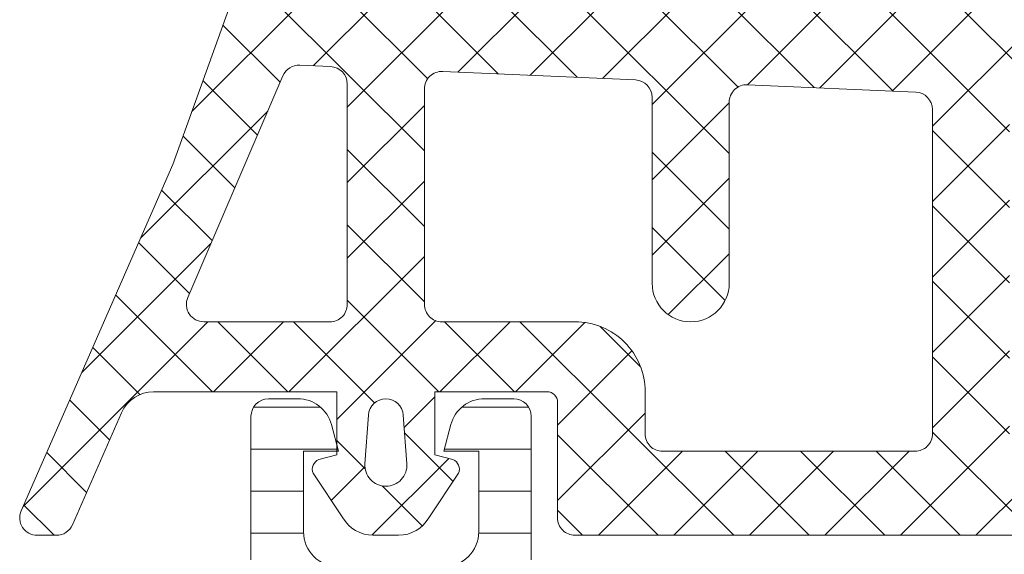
# Model space of a CAD drawing. Header units: millimetres. Extents: x 213386 to 506888, y 183055 to 450952.
# Tile 662 of 1056: x 373059 to 373088, y 339268 to 339283. Entities that reach past the tile are written whole.
import ezdxf

# ---------------------------------------------------------------- set-up
doc = ezdxf.new("R2010")
doc.units = ezdxf.units.MM
doc.layers.add('FASÁDA DETAILNÍ', color=255, linetype='Continuous', lineweight=0)
doc.layers.add('NOVA', color=255, linetype='Continuous', lineweight=0)
pattern_1 = [(135, (0, 0), (-1.077630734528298, -1.077630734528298), []), (225, (0, 0), (1.077630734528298, -1.077630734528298), [])]

# ---------------------------------------------------------------- blocks, each defined once
blk = doc.blocks.new('A$C69D17D4D')
at = {"layer": 'FASÁDA DETAILNÍ'}
h = blk.add_hatch(dxfattribs=at)
h.set_pattern_fill('ANSI37', color=256, scale=0.48, angle=90, style=0)
h.set_pattern_definition(pattern_1)
edge = h.paths.add_edge_path(flags=16)
edge.add_line((-24890.21938039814, 21523.83563733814), (-24890.11963639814, 21522.44278333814))
edge.add_arc((-24890.71810331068, 21522.39992584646), 0.5999995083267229, -90.0000083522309, 4.096080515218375, ccw=False)
edge.add_arc((-24890.71810348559, 21522.39992584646), 0.5999995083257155, 175.9039194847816, 270.0000083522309, ccw=False)
edge.add_line((-24891.31657039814, 21522.44278333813), (-24891.21682639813, 21523.83563733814))
edge.add_arc((-24890.71810339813, 21523.79992286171), 0.5000001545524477, 4.096064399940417, 175.9039356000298, ccw=False)
edge = h.paths.add_edge_path(flags=16)
edge.add_arc((-24892.3181000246, 21526.99993096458), 0.4999996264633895, -90.00004280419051, 4.280419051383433e-05, ccw=False)
edge.add_line((-24892.31810039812, 21526.49993133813), (-24895.91178539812, 21526.49993133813))
edge.add_arc((-24895.91178541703, 21526.99993167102), 0.5000003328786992, 156.7819733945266, 270.00000216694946, ccw=False)
edge.add_line((-24896.37129139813, 21527.19704733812), (-24893.65541339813, 21533.52814933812))
edge.add_arc((-24893.19590804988, 21533.33103341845), 0.4999998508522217, 87.49988936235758, 156.7819182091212, ccw=False)
edge.add_line((-24893.17409739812, 21533.83055733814), (-24892.29629039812, 21533.79223133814))
edge.add_arc((-24892.31809988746, 21533.29270772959), 0.4999994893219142, -4.485734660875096e-05, 87.50002088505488, ccw=False)
edge.add_line((-24891.81810039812, 21533.29270733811), (-24891.81810039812, 21526.99993133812))
edge = h.paths.add_edge_path(flags=16)
edge.add_line((-24866.76418139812, 21532.40809333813), (-24862.61551139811, 21523.51124033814))
edge.add_arc((-24863.0686651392, 21523.29993120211), 0.4999998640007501, -90.00002967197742, 25.000007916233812, ccw=False)
edge.add_line((-24863.06866539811, 21522.79993133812), (-24872.41810039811, 21522.79993133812))
edge.add_arc((-24872.41810077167, 21523.2999309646), 0.4999996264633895, 179.9999571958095, 270.00004280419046, ccw=False)
edge.add_line((-24872.91810039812, 21523.29993133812), (-24872.91810039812, 21532.42385433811))
edge.add_arc((-24872.4181003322, 21532.42385417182), 0.5000000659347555, 87.49997275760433, 179.9999809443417, ccw=False)
edge.add_line((-24872.39629039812, 21532.92337833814), (-24867.19552639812, 21532.69630833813))
edge.add_arc((-24867.21733612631, 21532.19678293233), 0.5000012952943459, 25.00009198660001, 87.50000252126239, ccw=False)
edge = h.paths.add_edge_path(flags=16)
edge.add_arc((-24875.61810002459, 21523.2999309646), 0.4999996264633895, -90.00004280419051, 4.280419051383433e-05, ccw=False)
edge.add_line((-24875.61810039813, 21522.79993133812), (-24882.81810039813, 21522.79993133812))
edge.add_arc((-24882.81810077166, 21523.2999309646), 0.4999996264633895, 179.9999571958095, 270.00004280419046, ccw=False)
edge.add_line((-24883.31810039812, 21523.29993133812), (-24883.31810039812, 21524.49993133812))
edge.add_arc((-24885.31809890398, 21524.49993283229), 1.99999850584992, 359.9999571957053, 450.0000428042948)
edge.add_line((-24885.31810039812, 21526.49993133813), (-24889.11810039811, 21526.49993133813))
edge.add_arc((-24889.11810077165, 21526.99993096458), 0.4999996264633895, 179.9999571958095, 270.00004280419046, ccw=False)
edge.add_line((-24889.61810039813, 21526.99993133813), (-24889.61810039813, 21533.15299233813))
edge.add_arc((-24889.11810033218, 21533.15299217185), 0.5000000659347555, 87.49997275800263, 179.9999809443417, ccw=False)
edge.add_line((-24889.09629039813, 21533.65251633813), (-24883.59629039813, 21533.41238133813))
edge.add_arc((-24883.61809988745, 21532.91285772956), 0.4999994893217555, -4.4856929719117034e-05, 87.50002088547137, ccw=False)
edge.add_line((-24883.11810039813, 21532.91285733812), (-24883.11810039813, 21527.59993133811))
edge.add_arc((-24882.01810039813, 21527.59993133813), 1.099999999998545, 180, 360)
edge.add_line((-24880.91810039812, 21527.59993133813), (-24880.91810039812, 21532.77314233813))
edge.add_arc((-24880.4181003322, 21532.77314217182), 0.5000000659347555, 87.49997275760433, 179.9999809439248, ccw=False)
edge.add_line((-24880.39629039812, 21533.27266633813), (-24875.59629039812, 21533.06309333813))
edge.add_arc((-24875.61809988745, 21532.56356972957), 0.4999994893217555, -4.4856929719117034e-05, 87.50002088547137, ccw=False)
edge.add_line((-24875.11810039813, 21532.56356933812), (-24875.11810039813, 21523.29993133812))
edge = h.paths.add_edge_path()
edge.add_line((-24860.40504739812, 21524.68638833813), (-24864.50289639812, 21533.47425433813))
edge.add_ellipse((-24867.22182176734, 21532.20639684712), major_axis=(-3.000002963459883, 0), ratio=1, start_angle=205.0000306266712, end_angle=267.4999411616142)
edge.add_line((-24867.09096039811, 21535.20354433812), (-24867.73991039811, 21535.23187833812))
edge.add_ellipse((-24867.71810090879, 21535.73140194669), major_axis=(-0.4999994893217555, 0), ratio=1, start_angle=-4.4856929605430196e-05, end_angle=87.50002088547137, ccw=False)
edge.add_line((-24868.21810039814, 21535.73140233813), (-24868.21810039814, 21536.69993133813))
edge.add_ellipse((-24868.31810032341, 21536.69993141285), major_axis=(-0.09999992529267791, 0), ratio=1, start_angle=179.9999571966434, end_angle=270.0000428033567)
edge.add_line((-24868.31810039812, 21536.79993133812), (-24868.91810039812, 21536.79993133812))
edge.add_ellipse((-24868.91810047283, 21536.69993141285), major_axis=(-0.09999992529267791, 0), ratio=1, start_angle=-90.00004280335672, end_angle=4.280335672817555e-05)
edge.add_line((-24869.01810039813, 21536.69993133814), (-24869.01810039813, 21535.79689333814))
edge.add_ellipse((-24869.51810046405, 21535.79689350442), major_axis=(-0.5000000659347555, 0), ratio=1, start_angle=87.49997275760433, end_angle=179.9999809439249, ccw=False)
edge.add_line((-24869.53991039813, 21535.29736933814), (-24878.44020439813, 21535.69120733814))
edge.add_ellipse((-24878.41810029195, 21536.19071861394), major_axis=(-0.5000001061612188, 0), ratio=1, start_angle=-8.298694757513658e-05, end_angle=87.466230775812, ccw=False)
edge.add_line((-24878.91810039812, 21536.19071933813), (-24878.91810039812, 21536.79993133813))
edge.add_ellipse((-24879.01810032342, 21536.79993141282), major_axis=(-0.09999992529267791, 0), ratio=1, start_angle=179.9999571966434, end_angle=270.0000428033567)
edge.add_line((-24879.01810039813, 21536.89993133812), (-24879.61810039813, 21536.89993133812))
edge.add_ellipse((-24879.61810047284, 21536.79993141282), major_axis=(-0.09999992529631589, 0), ratio=1, start_angle=-90.00004280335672, end_angle=4.280335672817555e-05)
edge.add_line((-24879.71810039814, 21536.79993133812), (-24879.71810039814, 21536.27036933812))
edge.add_ellipse((-24880.21810089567, 21536.2703690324), major_axis=(-0.5000004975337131, 0), ratio=1, start_angle=87.46630200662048, end_angle=180.0000350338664, ccw=False)
edge.add_line((-24880.24020439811, 21535.77085733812), (-24891.78042939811, 21536.28151333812))
edge.add_ellipse((-24891.75861986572, 21536.78103793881), major_axis=(-0.5000004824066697, 0), ratio=1, start_angle=-3.2170573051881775, end_angle=87.50002091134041, ccw=False)
edge.add_line((-24892.25783239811, 21536.80909733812), (-24891.96926939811, 21541.94284033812))
edge.add_ellipse((-24891.55885139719, 21541.82728491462), major_axis=(-0.4263754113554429, 0), ratio=1, start_angle=200.7589723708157, end_angle=344.2751455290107, ccw=False)
edge.add_line((-24891.16015639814, 21541.97840833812), (-24891.16139639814, 21541.74580533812))
edge.add_line((-24891.16139639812, 21541.74580533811), (-24891.45953439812, 21539.86322633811))
edge.add_line((-24891.45953439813, 21539.86322633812), (-24891.05910839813, 21537.01394133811))
edge.add_ellipse((-24890.76202780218, 21537.05569193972), major_axis=(-0.2999999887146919, 0), ratio=1, start_angle=7.99974404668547, end_angle=124.5977463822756)
edge.add_ellipse((-24892.29514118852, 21539.2782630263), major_axis=(-3.000047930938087, 0), ratio=1, start_angle=124.5976412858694, end_angle=198.008424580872)
edge.add_line((-24889.44206239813, 21540.20574833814), (-24890.07563839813, 21542.46063933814))
edge.add_ellipse((-24890.85085090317, 21542.29970979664), major_axis=(-0.7917403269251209, 0), ratio=1, start_angle=191.727689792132, end_angle=263.2016537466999)
edge.add_line((-24890.75712839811, 21543.08588333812), (-24891.81533839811, 21543.08710433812))
edge.add_ellipse((-24891.68621415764, 21541.90801811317), major_axis=(-1.186135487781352, 0), ratio=1, start_angle=276.2496781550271, end_angle=341.3444235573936)
edge.add_line((-24892.81002839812, 21542.28743733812), (-24893.90436139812, 21539.04609733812))
edge.add_line((-24893.90436139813, 21539.04609733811), (-24896.79413939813, 21530.99630233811))
edge.add_line((-24896.79413939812, 21530.99630233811), (-24901.12694839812, 21521.09842533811))
edge.add_ellipse((-24900.66793940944, 21520.90015527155), major_axis=(-0.5000002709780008, 0), ratio=1, start_angle=-23.36204948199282, end_angle=89.93342362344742)
edge.add_line((-24900.66852039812, 21520.40015533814), (-24900.12181939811, 21520.39952033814))
edge.add_ellipse((-24900.1212391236, 21520.89952044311), major_axis=(-0.5000004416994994, 0), ratio=1, start_angle=89.93350548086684, end_angle=156.0791754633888)
edge.add_line((-24899.66418539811, 21520.69678333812), (-24898.26242939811, 21523.90078633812))
edge.add_ellipse((-24897.34628831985, 21523.49993200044), major_axis=(-0.9999993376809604, 0), ratio=1, start_angle=269.99994718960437, end_angle=336.3683852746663, ccw=False)
edge.add_line((-24897.34628739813, 21524.49993133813), (-24892.11834539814, 21524.49993133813))
edge.add_line((-24892.11834539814, 21524.49993133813), (-24892.11833639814, 21522.70045233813))
edge.add_line((-24892.11833639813, 21522.70045233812), (-24892.63313739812, 21522.56251033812))
edge.add_ellipse((-24892.51837214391, 21522.28535631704), major_axis=(-0.2999756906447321, 0), ratio=1, start_angle=-67.50629973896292, end_angle=22.50356669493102)
edge.add_line((-24892.79550639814, 21522.17054333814), (-24891.94633939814, 21520.90041633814))
edge.add_ellipse((-24891.0804752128, 21521.40013710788), major_axis=(-0.9997207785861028, 0), ratio=1, start_angle=29.99076069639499, end_angle=90.00761184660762)
edge.add_line((-24891.08034239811, 21520.40041633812), (-24890.35598139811, 21520.40044733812))
edge.add_ellipse((-24890.35618945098, 21521.40018517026), major_axis=(-0.9997378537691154, 0), ratio=1, start_angle=90.01192367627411, end_angle=150.0086750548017)
edge.add_line((-24889.49031539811, 21520.90044733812), (-24888.64114839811, 21522.17054333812))
edge.add_ellipse((-24888.91829589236, 21522.28535522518), major_axis=(-0.2999875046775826, 0), ratio=1, start_angle=157.4975938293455, end_angle=247.5013961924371)
edge.add_line((-24888.80350239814, 21522.56251033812), (-24889.31831839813, 21522.70048233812))
edge.add_line((-24889.31831839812, 21522.70048233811), (-24889.31832639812, 21524.49993133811))
edge.add_line((-24889.31832639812, 21524.49993133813), (-24886.11809939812, 21524.49993133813))
edge.add_ellipse((-24886.118099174, 21524.19993156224), major_axis=(-0.2999997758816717, 0), ratio=1, start_angle=179.9999571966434, end_angle=270.00004280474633, ccw=False)
edge.add_line((-24885.81809939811, 21524.19993133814), (-24885.81809939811, 21520.89993533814))
edge.add_ellipse((-24885.31809977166, 21520.89993496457), major_axis=(-0.4999996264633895, 0), ratio=1, start_angle=-4.280419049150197e-05, end_angle=90.00004280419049)
edge.add_line((-24885.31809939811, 21520.39993533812), (-24858.42047739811, 21520.39993533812))
edge.add_line((-24858.42047739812, 21520.39993533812), (-24857.52535939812, 21521.95032733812))
edge.add_ellipse((-24857.95837195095, 21522.20032742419), major_axis=(-0.4999999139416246, 0), ratio=1, start_angle=149.9999829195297, end_angle=269.9999366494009)
edge.add_line((-24857.95837139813, 21522.70032733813), (-24857.95837139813, 21524.39769833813))
edge.add_line((-24857.95837139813, 21524.39769833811), (-24859.95189339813, 21524.39769833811))
edge.add_ellipse((-24859.95189374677, 21524.89769859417), major_axis=(-0.500000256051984, 0), ratio=1, start_angle=25.000128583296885, end_angle=90.00003995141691, ccw=False)
h = blk.add_hatch(dxfattribs=at)
h.set_pattern_fill('ANSI37', color=256, scale=0.48, angle=90, style=0)
h.set_pattern_definition(pattern_1)
edge = h.paths.add_edge_path(flags=16)
edge.add_line((-24890.21938039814, 21523.83563715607), (-24890.11963639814, 21522.44278315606))
edge.add_arc((-24890.71810331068, 21522.39992566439), 0.5999995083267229, -90.0000083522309, 4.096080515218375, ccw=False)
edge.add_arc((-24890.71810348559, 21522.39992566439), 0.5999995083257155, 175.9039194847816, 270.0000083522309, ccw=False)
edge.add_line((-24891.31657039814, 21522.44278315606), (-24891.21682639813, 21523.83563715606))
edge.add_arc((-24890.71810339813, 21523.79992267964), 0.5000001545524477, 4.096064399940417, 175.9039356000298, ccw=False)
edge = h.paths.add_edge_path(flags=16)
edge.add_arc((-24892.3181000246, 21526.99993078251), 0.4999996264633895, -90.00004280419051, 4.280419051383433e-05, ccw=False)
edge.add_line((-24892.31810039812, 21526.49993115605), (-24895.91178539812, 21526.49993115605))
edge.add_arc((-24895.91178541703, 21526.99993148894), 0.5000003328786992, 156.7819733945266, 270.00000216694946, ccw=False)
edge.add_line((-24896.37129139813, 21527.19704715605), (-24893.65541339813, 21533.52814915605))
edge.add_arc((-24893.19590804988, 21533.33103323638), 0.4999998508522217, 87.49988936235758, 156.7819182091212, ccw=False)
edge.add_line((-24893.17409739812, 21533.83055715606), (-24892.29629039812, 21533.79223115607))
edge.add_arc((-24892.31809988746, 21533.29270754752), 0.4999994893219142, -4.485734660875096e-05, 87.50002088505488, ccw=False)
edge.add_line((-24891.81810039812, 21533.29270715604), (-24891.81810039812, 21526.99993115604))
edge = h.paths.add_edge_path(flags=16)
edge.add_line((-24866.76418139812, 21532.40809315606), (-24862.61551139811, 21523.51124015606))
edge.add_arc((-24863.0686651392, 21523.29993102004), 0.4999998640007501, -90.00002967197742, 25.000007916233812, ccw=False)
edge.add_line((-24863.06866539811, 21522.79993115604), (-24872.41810039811, 21522.79993115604))
edge.add_arc((-24872.41810077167, 21523.29993078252), 0.4999996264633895, 179.9999571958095, 270.00004280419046, ccw=False)
edge.add_line((-24872.91810039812, 21523.29993115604), (-24872.91810039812, 21532.42385415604))
edge.add_arc((-24872.4181003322, 21532.42385398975), 0.5000000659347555, 87.49997275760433, 179.9999809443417, ccw=False)
edge.add_line((-24872.39629039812, 21532.92337815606), (-24867.19552639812, 21532.69630815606))
edge.add_arc((-24867.21733612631, 21532.19678275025), 0.5000012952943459, 25.00009198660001, 87.50000252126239, ccw=False)
edge = h.paths.add_edge_path(flags=16)
edge.add_arc((-24875.61810002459, 21523.29993078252), 0.4999996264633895, -90.00004280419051, 4.280419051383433e-05, ccw=False)
edge.add_line((-24875.61810039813, 21522.79993115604), (-24882.81810039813, 21522.79993115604))
edge.add_arc((-24882.81810077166, 21523.29993078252), 0.4999996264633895, 179.9999571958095, 270.00004280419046, ccw=False)
edge.add_line((-24883.31810039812, 21523.29993115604), (-24883.31810039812, 21524.49993115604))
edge.add_arc((-24885.31809890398, 21524.49993265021), 1.99999850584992, 359.9999571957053, 450.0000428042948)
edge.add_line((-24885.31810039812, 21526.49993115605), (-24889.11810039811, 21526.49993115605))
edge.add_arc((-24889.11810077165, 21526.99993078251), 0.4999996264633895, 179.9999571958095, 270.00004280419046, ccw=False)
edge.add_line((-24889.61810039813, 21526.99993115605), (-24889.61810039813, 21533.15299215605))
edge.add_arc((-24889.11810033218, 21533.15299198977), 0.5000000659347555, 87.49997275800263, 179.9999809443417, ccw=False)
edge.add_line((-24889.09629039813, 21533.65251615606), (-24883.59629039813, 21533.41238115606))
edge.add_arc((-24883.61809988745, 21532.91285754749), 0.4999994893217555, -4.4856929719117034e-05, 87.50002088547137, ccw=False)
edge.add_line((-24883.11810039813, 21532.91285715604), (-24883.11810039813, 21527.59993115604))
edge.add_arc((-24882.01810039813, 21527.59993115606), 1.099999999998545, 180, 360)
edge.add_line((-24880.91810039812, 21527.59993115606), (-24880.91810039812, 21532.77314215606))
edge.add_arc((-24880.4181003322, 21532.77314198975), 0.5000000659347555, 87.49997275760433, 179.9999809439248, ccw=False)
edge.add_line((-24880.39629039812, 21533.27266615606), (-24875.59629039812, 21533.06309315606))
edge.add_arc((-24875.61809988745, 21532.56356954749), 0.4999994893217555, -4.4856929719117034e-05, 87.50002088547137, ccw=False)
edge.add_line((-24875.11810039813, 21532.56356915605), (-24875.11810039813, 21523.29993115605))
edge = h.paths.add_edge_path()
edge.add_line((-24860.40504739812, 21524.68638815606), (-24864.50289639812, 21533.47425415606))
edge.add_ellipse((-24867.22182176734, 21532.20639666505), major_axis=(-3.000002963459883, 0), ratio=1, start_angle=205.0000306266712, end_angle=267.4999411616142)
edge.add_line((-24867.09096039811, 21535.20354415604), (-24867.73991039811, 21535.23187815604))
edge.add_ellipse((-24867.71810090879, 21535.73140176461), major_axis=(-0.4999994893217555, 0), ratio=1, start_angle=-4.4856929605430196e-05, end_angle=87.50002088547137, ccw=False)
edge.add_line((-24868.21810039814, 21535.73140215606), (-24868.21810039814, 21536.69993115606))
edge.add_ellipse((-24868.31810032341, 21536.69993123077), major_axis=(-0.09999992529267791, 0), ratio=1, start_angle=179.9999571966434, end_angle=270.0000428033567)
edge.add_line((-24868.31810039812, 21536.79993115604), (-24868.91810039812, 21536.79993115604))
edge.add_ellipse((-24868.91810047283, 21536.69993123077), major_axis=(-0.09999992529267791, 0), ratio=1, start_angle=-90.00004280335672, end_angle=4.280335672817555e-05)
edge.add_line((-24869.01810039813, 21536.69993115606), (-24869.01810039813, 21535.79689315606))
edge.add_ellipse((-24869.51810046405, 21535.79689332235), major_axis=(-0.5000000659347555, 0), ratio=1, start_angle=87.49997275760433, end_angle=179.9999809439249, ccw=False)
edge.add_line((-24869.53991039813, 21535.29736915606), (-24878.44020439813, 21535.69120715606))
edge.add_ellipse((-24878.41810029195, 21536.19071843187), major_axis=(-0.5000001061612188, 0), ratio=1, start_angle=-8.298694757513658e-05, end_angle=87.466230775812, ccw=False)
edge.add_line((-24878.91810039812, 21536.19071915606), (-24878.91810039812, 21536.79993115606))
edge.add_ellipse((-24879.01810032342, 21536.79993123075), major_axis=(-0.09999992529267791, 0), ratio=1, start_angle=179.9999571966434, end_angle=270.0000428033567)
edge.add_line((-24879.01810039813, 21536.89993115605), (-24879.61810039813, 21536.89993115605))
edge.add_ellipse((-24879.61810047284, 21536.79993123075), major_axis=(-0.09999992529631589, 0), ratio=1, start_angle=-90.00004280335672, end_angle=4.280335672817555e-05)
edge.add_line((-24879.71810039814, 21536.79993115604), (-24879.71810039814, 21536.27036915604))
edge.add_ellipse((-24880.21810089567, 21536.27036885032), major_axis=(-0.5000004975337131, 0), ratio=1, start_angle=87.46630200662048, end_angle=180.0000350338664, ccw=False)
edge.add_line((-24880.24020439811, 21535.77085715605), (-24891.78042939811, 21536.28151315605))
edge.add_ellipse((-24891.75861986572, 21536.78103775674), major_axis=(-0.5000004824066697, 0), ratio=1, start_angle=-3.2170573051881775, end_angle=87.50002091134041, ccw=False)
edge.add_line((-24892.25783239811, 21536.80909715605), (-24891.96926939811, 21541.94284015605))
edge.add_ellipse((-24891.55885139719, 21541.82728473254), major_axis=(-0.4263754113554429, 0), ratio=1, start_angle=200.7589723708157, end_angle=344.2751455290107, ccw=False)
edge.add_line((-24891.16015639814, 21541.97840815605), (-24891.16139639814, 21541.74580515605))
edge.add_line((-24891.16139639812, 21541.74580515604), (-24891.45953439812, 21539.86322615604))
edge.add_line((-24891.45953439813, 21539.86322615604), (-24891.05910839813, 21537.01394115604))
edge.add_ellipse((-24890.76202780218, 21537.05569175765), major_axis=(-0.2999999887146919, 0), ratio=1, start_angle=7.99974404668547, end_angle=124.5977463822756)
edge.add_ellipse((-24892.29514118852, 21539.27826284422), major_axis=(-3.000047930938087, 0), ratio=1, start_angle=124.5976412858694, end_angle=198.008424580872)
edge.add_line((-24889.44206239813, 21540.20574815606), (-24890.07563839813, 21542.46063915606))
edge.add_ellipse((-24890.85085090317, 21542.29970961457), major_axis=(-0.7917403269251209, 0), ratio=1, start_angle=191.727689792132, end_angle=263.2016537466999)
edge.add_line((-24890.75712839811, 21543.08588315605), (-24891.81533839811, 21543.08710415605))
edge.add_ellipse((-24891.68621415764, 21541.9080179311), major_axis=(-1.186135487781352, 0), ratio=1, start_angle=276.2496781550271, end_angle=341.3444235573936)
edge.add_line((-24892.81002839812, 21542.28743715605), (-24893.90436139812, 21539.04609715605))
edge.add_line((-24893.90436139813, 21539.04609715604), (-24896.79413939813, 21530.99630215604))
edge.add_line((-24896.79413939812, 21530.99630215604), (-24901.12694839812, 21521.09842515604))
edge.add_ellipse((-24900.66793940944, 21520.90015508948), major_axis=(-0.5000002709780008, 0), ratio=1, start_angle=-23.36204948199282, end_angle=89.93342362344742)
edge.add_line((-24900.66852039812, 21520.40015515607), (-24900.12181939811, 21520.39952015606))
edge.add_ellipse((-24900.1212391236, 21520.89952026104), major_axis=(-0.5000004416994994, 0), ratio=1, start_angle=89.93350548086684, end_angle=156.0791754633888)
edge.add_line((-24899.66418539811, 21520.69678315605), (-24898.26242939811, 21523.90078615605))
edge.add_ellipse((-24897.34628831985, 21523.49993181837), major_axis=(-0.9999993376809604, 0), ratio=1, start_angle=269.99994718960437, end_angle=336.3683852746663, ccw=False)
edge.add_line((-24897.34628739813, 21524.49993115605), (-24892.11834539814, 21524.49993115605))
edge.add_line((-24892.11834539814, 21524.49993115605), (-24892.11833639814, 21522.70045215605))
edge.add_line((-24892.11833639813, 21522.70045215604), (-24892.63313739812, 21522.56251015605))
edge.add_ellipse((-24892.51837214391, 21522.28535613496), major_axis=(-0.2999756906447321, 0), ratio=1, start_angle=-67.50629973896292, end_angle=22.50356669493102)
edge.add_line((-24892.79550639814, 21522.17054315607), (-24891.94633939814, 21520.90041615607))
edge.add_ellipse((-24891.0804752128, 21521.4001369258), major_axis=(-0.9997207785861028, 0), ratio=1, start_angle=29.99076069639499, end_angle=90.00761184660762)
edge.add_line((-24891.08034239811, 21520.40041615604), (-24890.35598139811, 21520.40044715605))
edge.add_ellipse((-24890.35618945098, 21521.40018498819), major_axis=(-0.9997378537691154, 0), ratio=1, start_angle=90.01192367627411, end_angle=150.0086750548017)
edge.add_line((-24889.49031539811, 21520.90044715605), (-24888.64114839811, 21522.17054315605))
edge.add_ellipse((-24888.91829589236, 21522.2853550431), major_axis=(-0.2999875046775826, 0), ratio=1, start_angle=157.4975938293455, end_angle=247.5013961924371)
edge.add_line((-24888.80350239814, 21522.56251015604), (-24889.31831839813, 21522.70048215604))
edge.add_line((-24889.31831839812, 21522.70048215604), (-24889.31832639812, 21524.49993115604))
edge.add_line((-24889.31832639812, 21524.49993115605), (-24886.11809939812, 21524.49993115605))
edge.add_ellipse((-24886.118099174, 21524.19993138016), major_axis=(-0.2999997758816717, 0), ratio=1, start_angle=179.9999571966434, end_angle=270.00004280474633, ccw=False)
edge.add_line((-24885.81809939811, 21524.19993115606), (-24885.81809939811, 21520.89993515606))
edge.add_ellipse((-24885.31809977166, 21520.8999347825), major_axis=(-0.4999996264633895, 0), ratio=1, start_angle=-4.280419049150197e-05, end_angle=90.00004280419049)
edge.add_line((-24885.31809939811, 21520.39993515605), (-24858.42047739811, 21520.39993515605))
edge.add_line((-24858.42047739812, 21520.39993515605), (-24857.52535939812, 21521.95032715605))
edge.add_ellipse((-24857.95837195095, 21522.20032724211), major_axis=(-0.4999999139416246, 0), ratio=1, start_angle=149.9999829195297, end_angle=269.9999366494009)
edge.add_line((-24857.95837139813, 21522.70032715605), (-24857.95837139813, 21524.39769815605))
edge.add_line((-24857.95837139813, 21524.39769815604), (-24859.95189339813, 21524.39769815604))
edge.add_ellipse((-24859.95189374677, 21524.8976984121), major_axis=(-0.500000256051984, 0), ratio=1, start_angle=25.000128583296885, end_angle=90.00003995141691, ccw=False)
h = blk.add_hatch(dxfattribs=at)
h.set_pattern_fill('LINIE', color=256, scale=1.2, angle=-1.272221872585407e-14, style=0)
h.set_pattern_definition([(360, (-24899.94271645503, 21500.21696921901), (2.939128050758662e-16, 1.2), [])])
edge = h.paths.add_edge_path()
edge.add_arc((-24896.4080200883, 21518.19074167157), 0.2999999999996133, 269.9979247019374, 359.9979247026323)
edge.add_line((-24896.10802008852, 21518.19073080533), (-24896.1079914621, 21519.00106213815))
edge.add_arc((-24895.60799414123, 21519.00104670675), 0.4999973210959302, 89.99761771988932, 179.9982316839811, ccw=False)
edge.add_line((-24895.60797335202, 21519.50104402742), (-24894.76690110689, 21519.50236457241))
edge.add_arc((-24894.76690110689, 21519.70236457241), 0.2000000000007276, 270, 360)
edge.add_line((-24894.56690110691, 21519.70236457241), (-24894.56690110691, 21523.8023645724))
edge.add_arc((-24894.06690110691, 21523.80236457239), 0.5, 90, 180, ccw=False)
edge.add_line((-24894.06690110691, 21524.30236457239), (-24893.23615188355, 21524.30236457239))
edge.add_arc((-24893.23615188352, 21523.30236457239), 1, 15.000000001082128, 90, ccw=False)
edge.add_line((-24892.27022605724, 21523.56118361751), (-24892.06690110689, 21522.80236457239))
edge.add_line((-24892.06690110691, 21522.80236457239), (-24893.06690110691, 21522.80236457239))
edge.add_line((-24893.06690110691, 21522.80236457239), (-24893.06690110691, 21520.5023645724))
edge.add_arc((-24892.0627746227, 21520.50407381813), 1.00412793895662, 180.0975300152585, 269.7659122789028)
edge.add_line((-24892.06687707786, 21519.49995425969), (-24889.06699872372, 21519.49995425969))
edge.add_arc((-24889.07102707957, 21520.50407360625), 1.004127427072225, 270.2298596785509, 359.9024820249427)
edge.add_line((-24888.06690110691, 21520.5023645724), (-24888.06690110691, 21522.80236457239))
edge.add_line((-24888.06690110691, 21522.80236457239), (-24889.06690110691, 21522.80236457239))
edge.add_line((-24889.06690110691, 21522.80236457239), (-24888.86357615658, 21523.56118361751))
edge.add_arc((-24887.89765033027, 21523.30236457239), 0.9999999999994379, 90, 164.9999999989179, ccw=False)
edge.add_line((-24887.89765033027, 21524.30236457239), (-24887.06690110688, 21524.30236457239))
edge.add_arc((-24887.06690110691, 21523.80236457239), 0.499999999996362, -4.16889633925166e-10, 89.99999999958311, ccw=False)
edge.add_line((-24886.56690110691, 21523.80236457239), (-24886.56690110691, 21519.7023645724))
edge.add_arc((-24886.36272801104, 21519.7040931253), 0.2041804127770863, 180.4850610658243, 268.8441310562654)
edge.add_line((-24886.36684680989, 21519.49995425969), (-24860.52548000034, 21519.49993133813))
edge.add_arc((-24860.52549543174, 21518.99993401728), 0.4999973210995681, -0.0023822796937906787, 89.99823168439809, ccw=False)
edge.add_line((-24860.02549811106, 21518.99991322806), (-24860.02552673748, 21518.18958189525))
edge.add_arc((-24859.72552673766, 21518.18957102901), 0.2999999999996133, 179.9979247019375, 269.9979247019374)
edge.add_line((-24859.7255376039, 21517.8895710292), (-24857.32553921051, 21517.88981604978))
edge.add_arc((-24857.32555468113, 21517.3898200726), 0.4999959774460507, -0.002377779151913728, 89.99822718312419, ccw=False)
edge.add_line((-24856.82555870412, 21517.38979932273), (-24856.82568535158, 21513.91325782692))
edge.add_arc((-24857.81549827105, 21514.05560432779), 0.9999960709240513, 237.2709086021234, 351.8163166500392, ccw=False)
edge.add_line((-24858.35616366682, 21513.21437126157), (-24860.63977275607, 21514.53292369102))
edge.add_arc((-24860.88978841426, 21514.09992002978), 0.5000000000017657, 59.99792810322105, 89.99786479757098)
edge.add_line((-24860.88976978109, 21514.59992002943), (-24895.24403853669, 21514.60100634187))
edge.add_arc((-24895.2440561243, 21514.10100634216), 0.500000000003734, 89.99798460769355, 119.9979213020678)
edge.add_line((-24895.4940404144, 21514.53402811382), (-24897.77774501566, 21513.21564111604))
edge.add_arc((-24898.31834946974, 21514.05691334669), 0.9999960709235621, 188.1795327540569, 302.72494080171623, ccw=False)
edge.add_line((-24899.30817269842, 21513.91463854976), (-24899.30804605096, 21517.39118004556))
edge.add_arc((-24898.80805007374, 21517.39116457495), 0.4999959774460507, 89.99762222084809, 179.9982271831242, ccw=False)
edge.add_line((-24898.80802932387, 21517.89116055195), (-24896.40803095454, 21517.89074167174))
edge = h.paths.add_edge_path(flags=16)
edge.add_line((-24872.21690735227, 21517.70046606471), (-24872.21690735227, 21516.40047195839))
edge.add_arc((-24871.71691099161, 21516.40046831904), 0.499996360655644, 179.9995829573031, 270.0004170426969)
edge.add_line((-24871.71690735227, 21515.90047195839), (-24862.86691345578, 21515.90047195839))
edge.add_arc((-24862.86690981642, 21516.40046831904), 0.499996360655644, 269.9995829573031, 360.0004170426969)
edge.add_line((-24862.36691345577, 21516.40047195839), (-24862.36691345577, 21517.70046606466))
edge.add_arc((-24862.86691345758, 21517.70048263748), 0.5000000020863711, 359.9981008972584, 449.9999997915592)
edge.add_line((-24862.86691345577, 21518.20048263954), (-24871.71690735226, 21518.20048263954))
edge.add_arc((-24871.71690735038, 21517.70048263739), 0.5000000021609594, 90.00000021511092, 180.0018990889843)
edge = h.paths.add_edge_path(flags=16)
edge.add_arc((-24882.41691345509, 21517.70048263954), 0.5, 89.99999999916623, 180)
edge.add_line((-24882.91691345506, 21517.70048263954), (-24882.91691345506, 21516.40047195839))
edge.add_arc((-24882.41691345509, 21516.40047195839), 0.499999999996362, 180, 270.0000000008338)
edge.add_line((-24882.41691345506, 21515.90047195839), (-24873.71690735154, 21515.90047195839))
edge.add_arc((-24873.71690735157, 21516.40047195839), 0.499999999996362, 270.0000000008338, 359.9999999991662)
edge.add_line((-24873.21690735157, 21516.40047195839), (-24873.21690735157, 21517.70048263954))
edge.add_arc((-24873.71690735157, 21517.70048263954), 0.5, 359.9999999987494, 449.9999999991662)
edge.add_line((-24873.71690735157, 21518.20048263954), (-24882.41691345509, 21518.20048263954))
edge = h.paths.add_edge_path(flags=16)
edge.add_arc((-24884.41690981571, 21516.40046831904), 0.499996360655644, 269.9995829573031, 360.0004170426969)
edge.add_line((-24883.91691345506, 21516.40047195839), (-24883.91691345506, 21517.70046606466))
edge.add_arc((-24884.41691345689, 21517.70048263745), 0.500000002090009, 359.9981008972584, 449.9999997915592)
edge.add_line((-24884.41691345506, 21518.20048263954), (-24893.26692261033, 21518.20048263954))
edge.add_arc((-24893.26692261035, 21517.70049789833), 0.4999847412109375, 89.9999999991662, 180)
edge.add_line((-24893.76690735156, 21517.70049789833), (-24893.76690735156, 21516.40048721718))
edge.add_arc((-24893.26689209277, 21516.40048721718), 0.5000152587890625, 180, 270.0000000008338)
edge.add_line((-24893.26689209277, 21515.90047195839), (-24884.41691345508, 21515.90047195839))
at = {"layer": 'FASÁDA DETAILNÍ', "extrusion": (0, 0, -1)}
for points in [[(24893.90436139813, 21539.04609733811), (24896.79413939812, 21530.99630233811), (24901.12694839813, 21521.09842533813), (24901.12694839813, 21521.09842533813, -0.538982), (24900.66852039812, 21520.40015533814), (24900.12181939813, 21520.39952033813), (24900.12181939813, 21520.39952033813, -0.296905), (24899.66418539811, 21520.69678333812), (24898.26242939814, 21523.90078633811), (24898.26242939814, 21523.90078633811, 0.297963), (24897.34628739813, 21524.49993133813), (24892.11834539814, 21524.49993133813), (24892.11833639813, 21522.70045233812), (24892.63313739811, 21522.56251033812), (24892.63313739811, 21522.56251033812, -0.414264), (24892.79550639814, 21522.17054333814), (24891.94633939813, 21520.90041633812), (24891.94633939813, 21520.90041633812, -0.268028), (24891.08034239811, 21520.40041633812), (24890.35598139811, 21520.40044733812), (24890.35598139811, 21520.40044733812, -0.267934), (24889.49031539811, 21520.90044733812), (24888.64114839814, 21522.17054333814), (24888.64114839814, 21522.17054333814, -0.414233), (24888.80350239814, 21522.56251033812), (24889.31831839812, 21522.70048233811), (24889.31832639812, 21524.49993133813), (24886.11809939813, 21524.49993133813), (24886.11809939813, 21524.49993133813, 0.414214), (24885.81809939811, 21524.19993133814), (24885.81809939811, 21520.89993533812), (24885.81809939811, 21520.89993533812, -0.414214), (24885.31809939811, 21520.39993533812), (24858.42047739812, 21520.39993533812)], [(24893.90436139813, 21539.04609715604), (24896.79413939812, 21530.99630215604), (24901.12694839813, 21521.09842515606), (24901.12694839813, 21521.09842515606, -0.538982), (24900.66852039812, 21520.40015515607), (24900.12181939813, 21520.39952015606), (24900.12181939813, 21520.39952015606, -0.296905), (24899.66418539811, 21520.69678315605), (24898.26242939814, 21523.90078615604), (24898.26242939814, 21523.90078615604, 0.297963), (24897.34628739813, 21524.49993115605), (24892.11834539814, 21524.49993115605), (24892.11833639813, 21522.70045215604), (24892.63313739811, 21522.56251015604), (24892.63313739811, 21522.56251015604, -0.414264), (24892.79550639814, 21522.17054315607), (24891.94633939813, 21520.90041615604), (24891.94633939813, 21520.90041615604, -0.268028), (24891.08034239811, 21520.40041615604), (24890.35598139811, 21520.40044715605), (24890.35598139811, 21520.40044715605, -0.267934), (24889.49031539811, 21520.90044715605), (24888.64114839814, 21522.17054315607), (24888.64114839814, 21522.17054315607, -0.414233), (24888.80350239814, 21522.56251015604), (24889.31831839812, 21522.70048215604), (24889.31832639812, 21524.49993115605), (24886.11809939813, 21524.49993115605), (24886.11809939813, 21524.49993115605, 0.414214), (24885.81809939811, 21524.19993115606), (24885.81809939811, 21520.89993515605), (24885.81809939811, 21520.89993515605, -0.414214), (24885.31809939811, 21520.39993515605), (24858.42047739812, 21520.39993515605)]]:
    blk.add_lwpolyline(points, format="xyb", dxfattribs=at)
at = {"layer": 'FASÁDA DETAILNÍ'}
for points in [[(-24891.81810039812, 21526.99993133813, -0.414214), (-24892.31810039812, 21526.49993133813), (-24895.91178539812, 21526.49993133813), (-24895.91178539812, 21526.49993133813, -0.538546), (-24896.37129139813, 21527.19704733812), (-24893.65541339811, 21533.52814933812), (-24893.65541339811, 21533.52814933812, -0.311858), (-24893.17409739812, 21533.83055733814), (-24892.29629039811, 21533.79223133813), (-24892.29629039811, 21533.79223133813, -0.401491), (-24891.81810039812, 21533.29270733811), (-24891.81810039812, 21526.99993133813)], [(-24891.81810039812, 21526.99993115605, -0.414214), (-24892.31810039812, 21526.49993115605), (-24895.91178539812, 21526.49993115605), (-24895.91178539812, 21526.49993115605, -0.538546), (-24896.37129139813, 21527.19704715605), (-24893.65541339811, 21533.52814915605), (-24893.65541339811, 21533.52814915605, -0.311858), (-24893.17409739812, 21533.83055715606), (-24892.29629039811, 21533.79223115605), (-24892.29629039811, 21533.79223115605, -0.401491), (-24891.81810039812, 21533.29270715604), (-24891.81810039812, 21526.99993115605)], [(-24875.11810039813, 21523.29993133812, -0.414214), (-24875.61810039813, 21522.79993133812), (-24882.81810039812, 21522.79993133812), (-24882.81810039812, 21522.79993133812, -0.414214), (-24883.31810039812, 21523.29993133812), (-24883.31810039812, 21524.49993133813), (-24883.31810039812, 21524.49993133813, 0.414214), (-24885.31810039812, 21526.49993133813), (-24889.11810039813, 21526.49993133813), (-24889.11810039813, 21526.49993133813, -0.414214), (-24889.61810039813, 21526.99993133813), (-24889.61810039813, 21533.15299233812), (-24889.61810039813, 21533.15299233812, -0.427052), (-24889.09629039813, 21533.65251633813), (-24883.59629039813, 21533.41238133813), (-24883.59629039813, 21533.41238133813, -0.401491), (-24883.11810039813, 21532.91285733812), (-24883.11810039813, 21527.59993133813), (-24883.11810039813, 21527.59993133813, 1), (-24880.91810039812, 21527.59993133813), (-24880.91810039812, 21532.77314233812), (-24880.91810039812, 21532.77314233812, -0.427052), (-24880.39629039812, 21533.27266633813), (-24875.59629039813, 21533.06309333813), (-24875.59629039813, 21533.06309333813, -0.401491), (-24875.11810039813, 21532.56356933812), (-24875.11810039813, 21523.29993133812)], [(-24875.11810039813, 21523.29993115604, -0.414214), (-24875.61810039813, 21522.79993115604), (-24882.81810039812, 21522.79993115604), (-24882.81810039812, 21522.79993115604, -0.414214), (-24883.31810039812, 21523.29993115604), (-24883.31810039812, 21524.49993115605), (-24883.31810039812, 21524.49993115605, 0.414214), (-24885.31810039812, 21526.49993115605), (-24889.11810039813, 21526.49993115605), (-24889.11810039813, 21526.49993115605, -0.414214), (-24889.61810039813, 21526.99993115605), (-24889.61810039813, 21533.15299215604), (-24889.61810039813, 21533.15299215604, -0.427052), (-24889.09629039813, 21533.65251615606), (-24883.59629039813, 21533.41238115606), (-24883.59629039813, 21533.41238115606, -0.401491), (-24883.11810039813, 21532.91285715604), (-24883.11810039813, 21527.59993115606), (-24883.11810039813, 21527.59993115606, 1), (-24880.91810039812, 21527.59993115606), (-24880.91810039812, 21532.77314215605), (-24880.91810039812, 21532.77314215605, -0.427052), (-24880.39629039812, 21533.27266615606), (-24875.59629039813, 21533.06309315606), (-24875.59629039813, 21533.06309315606, -0.401491), (-24875.11810039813, 21532.56356915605), (-24875.11810039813, 21523.29993115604)], [(-24890.21938039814, 21523.83563733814), (-24890.11963639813, 21522.44278333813), (-24890.11963639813, 21522.44278333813, -0.435311), (-24890.71810339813, 21521.79992633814, -0.435311), (-24891.31657039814, 21522.44278333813), (-24891.21682639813, 21523.83563733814), (-24891.21682639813, 21523.83563733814, -0.930949), (-24890.21938039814, 21523.83563733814)], [(-24890.21938039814, 21523.83563715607), (-24890.11963639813, 21522.44278315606), (-24890.11963639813, 21522.44278315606, -0.435311), (-24890.71810339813, 21521.79992615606, -0.435311), (-24891.31657039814, 21522.44278315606), (-24891.21682639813, 21523.83563715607), (-24891.21682639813, 21523.83563715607, -0.930949), (-24890.21938039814, 21523.83563715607)]]:
    blk.add_lwpolyline(points, format="xyb", close=True, dxfattribs=at)
for points in [[(-24894.56690110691, 21519.70236457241), (-24894.56690110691, 21523.80236457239, -0.414213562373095), (-24894.06690110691, 21524.30236457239), (-24893.23615188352, 21524.30236457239, -0.3394542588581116), (-24892.27022605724, 21523.56118361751), (-24892.06690110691, 21522.80236457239), (-24893.06690110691, 21522.80236457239), (-24893.06690110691, 21520.5023645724, 0.4125193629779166), (-24892.06687707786, 21519.49995425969)], [(-24889.06699872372, 21519.49995425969, 0.4125410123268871), (-24888.06690110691, 21520.5023645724), (-24888.06690110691, 21522.80236457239), (-24889.06690110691, 21522.80236457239), (-24888.86357615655, 21523.56118361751, -0.3394542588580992), (-24887.89765033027, 21524.30236457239), (-24887.06690110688, 21524.30236457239, -0.414213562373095), (-24886.56690110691, 21523.80236457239), (-24886.56690110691, 21519.70236457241, 0.4058498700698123)]]:
    blk.add_lwpolyline(points, format="xyb", dxfattribs=at)

msp = doc.modelspace()

# ---------------------------------------------------------------- block references
at = {"layer": 'NOVA', "ltscale": 300}
msp.add_blockref('A$C69D17D4D', (397960.6382589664, 317748.1544064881), dxfattribs=at)

doc.saveas('drawing.dxf')
